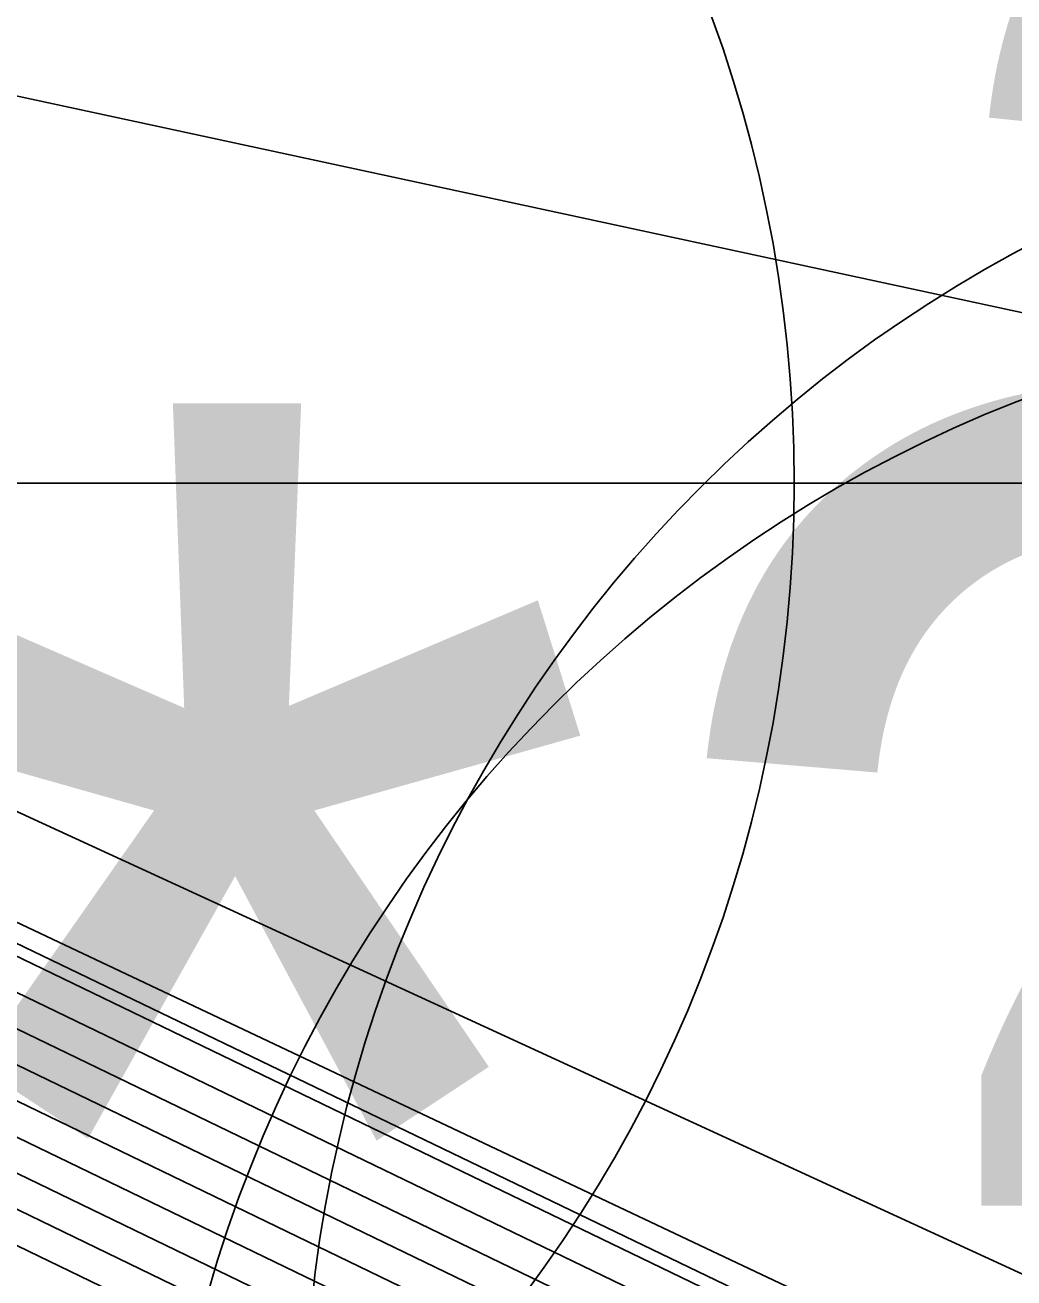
# Model space of a CAD drawing. Extents: x 2531902 to 2533249, y 715219 to 716099.
# Drawn here: x 2532883.448 to 2532885.159, y 715648 to 715650.168 of the extents above; entities that cross this region are included whole.
import ezdxf

# ---------------------------------------------------------------- set-up
doc = ezdxf.new("R2010")
doc.units = 0
for name, color, linetype in [('DTM Contours Major', 7, 'Continuous'), ('DTM Contours Minor', 7, 'Continuous'), ('Exist DTM Breakline Cogo Point CELL', 7, 'Continuous'), ('Exist DTM Crownline Cogo Comment', 7, 'Continuous'), ('Exist Roads Soil Cogo Elevation', 7, 'Continuous'), ('Exist Roads Soil Cogo Point CELL', 7, 'Continuous'), ('Exist Structure Major Bridge WW', 7, 'Continuous'), ('Exist Structure Major Bridge WW Cogo Point CELL', 7, 'Continuous'), ('Exist Structure Major Deck Tunnel Box Culvert', 7, 'Continuous')]:
    doc.layers.add(name, color=color, linetype=linetype)

msp = doc.modelspace()

# ---------------------------------------------------------------- linework, layer by layer
at = {"layer": 'DTM Contours Major'}
msp.add_lwpolyline([(2532878.0729, 715650.895), (2532882.6874, 715648.6662), (2532885.1818, 715647.4614), (2532885.555, 715647.2811), (2532885.8186, 715647.1707), (2532885.9964, 715647.0676), (2532886.1075, 715647.0107), (2532887.9983, 715646.0436), (2532888.5497, 715645.8061), (2532889.9319, 715646.1767), (2532889.9768, 715646.1888), (2532890.2496, 715646.1618), (2532890.5919, 715646.6274), (2532891.1384, 715646.6921), (2532890.2572, 715647.0907), (2532890.8732, 715647.7794), (2532891.9617, 715651.7741), (2532897.7583, 715662.6947), (2532898.5102, 715667.6897)], dxfattribs=at)
at = {"layer": 'DTM Contours Minor'}
for points in [[(2532878.79, 715650.3612), (2532882.768, 715648.4398), (2532884.9183, 715647.4012), (2532885.2401, 715647.2458), (2532885.6823, 715647.0605), (2532885.9805, 715646.8875), (2532886.167, 715646.7921), (2532887.797, 715645.9584), (2532888.7074, 715645.5664), (2532889.899, 715645.8858), (2532889.9734, 715645.9058), (2532890.4251, 715645.8612), (2532890.9921, 715646.6323), (2532891.8973, 715646.7395), (2532891.2591, 715647.0281), (2532894.3718, 715650.5082), (2532894.9717, 715650.913), (2532900.8452, 715662.5858), (2532902.0002, 715664.9089), (2532906.3046, 715676.3335), (2532906.872, 715683.7736), (2532908.4655, 715690.1458), (2532910.3186, 715700.108)], [(2532877.8339, 715651.0729), (2532882.6605, 715648.7417), (2532885.2696, 715647.4815), (2532885.66, 715647.2929), (2532885.864, 715647.2074), (2532886.0016, 715647.1276), (2532886.0877, 715647.0836), (2532888.0654, 715646.072), (2532888.4972, 715645.8861), (2532889.9429, 715646.2737), (2532889.978, 715646.2831), (2532890.191, 715646.2621), (2532890.4585, 715646.6258), (2532890.8854, 715646.6763), (2532890.1249, 715647.0203), (2532889.1325, 715646.9769), (2532889.3619, 715647.2224), (2532889.2598, 715648.1115), (2532890.3626, 715652.1587), (2532894.9259, 715660.7559), (2532896.3924, 715670.4984), (2532896.783, 715675.6207), (2532898.8709, 715683.9695), (2532899.648, 715694.9973)], [(2532878.3119, 715650.717), (2532882.7142, 715648.5907), (2532885.094, 715647.4413), (2532885.45, 715647.2694), (2532885.7731, 715647.134), (2532885.9911, 715647.0076), (2532886.1273, 715646.9379), (2532887.9312, 715646.0152), (2532888.6023, 715645.7262), (2532889.9209, 715646.0797), (2532889.9757, 715646.0944), (2532890.3081, 715646.0616), (2532890.7253, 715646.6291), (2532891.3914, 715646.7079), (2532890.5911, 715647.0698), (2532893.1692, 715649.9521), (2532893.5608, 715651.3894), (2532900.5907, 715664.6336), (2532900.7691, 715665.8188), (2532901.8275, 715679.6971), (2532905.3232, 715693.6757)], [(2532879.029, 715650.1832), (2532882.7948, 715648.3644), (2532884.8305, 715647.3811), (2532885.1351, 715647.234), (2532885.6368, 715647.0238), (2532885.9753, 715646.8275), (2532886.1868, 715646.7193), (2532887.7299, 715645.93), (2532888.76, 715645.4864), (2532889.888, 715645.7888), (2532889.9722, 715645.8114), (2532890.4836, 715645.761), (2532891.1255, 715646.634), (2532892.1503, 715646.7552), (2532891.5931, 715647.0073), (2532894.3108, 715650.0458), (2532895.3279, 715650.7321), (2532900.5376, 715661.0856), (2532902.363, 715664.757), (2532909.1655, 715682.8122), (2532909.3942, 715685.8118), (2532910.0367, 715688.3808), (2532910.7838, 715692.3972)], [(2532878.551, 715650.5391), (2532882.7411, 715648.5153), (2532885.0062, 715647.4213), (2532885.3451, 715647.2576), (2532885.7277, 715647.0972), (2532885.9858, 715646.9475), (2532886.1472, 715646.865), (2532887.8641, 715645.9868), (2532888.6549, 715645.6463), (2532889.9099, 715645.9828), (2532889.9745, 715646.0001), (2532890.3666, 715645.9614), (2532890.8587, 715646.6307), (2532891.6444, 715646.7237), (2532890.9251, 715647.049), (2532894.4328, 715650.9706), (2532894.6155, 715651.0939), (2532901.1529, 715664.086), (2532901.6375, 715665.0609), (2532903.4437, 715669.8548), (2532904.3497, 715681.7354), (2532906.8944, 715691.9107)], [(2532877.5949, 715651.2508), (2532882.6336, 715648.8171), (2532885.3574, 715647.5016), (2532885.765, 715647.3047), (2532885.9094, 715647.2442), (2532886.0069, 715647.1876), (2532886.0678, 715647.1565), (2532888.1325, 715646.1004), (2532888.4446, 715645.966), (2532889.9539, 715646.3706), (2532889.9791, 715646.3774), (2532890.1325, 715646.3623), (2532890.325, 715646.6241), (2532890.6324, 715646.6605), (2532890.0849, 715646.9081), (2532887.9304, 715646.8139), (2532887.8338, 715646.8117), (2532887.7426, 715646.8482), (2532887.7236, 715646.8846), (2532888.2097, 715647.4049), (2532887.9588, 715649.59), (2532888.7635, 715652.5434), (2532892.0935, 715658.817), (2532894.204, 715672.8382)], [(2532877.3558, 715651.4288), (2532882.6068, 715648.8926), (2532885.4452, 715647.5216), (2532885.87, 715647.3165), (2532885.9549, 715647.2809), (2532886.0122, 715647.2477), (2532886.048, 715647.2293), (2532888.1996, 715646.1288), (2532888.3921, 715646.0459), (2532889.9649, 715646.4676), (2532889.9803, 715646.4718), (2532890.074, 715646.4625), (2532890.1916, 715646.6225), (2532890.3794, 715646.6447), (2532890.0449, 715646.796), (2532888.7286, 715646.7384), (2532887.8564, 715646.7186), (2532887.0326, 715647.0481), (2532886.8609, 715647.377), (2532887.0575, 715647.5874), (2532886.6577, 715651.0685), (2532887.1645, 715652.9281), (2532889.2611, 715656.8781), (2532890.7528, 715666.7882)], [(2532889.5267, 715646.663), (2532887.879, 715646.6254), (2532886.3225, 715647.248), (2532886.1655, 715647.549), (2532885.9679, 715647.6411), (2532883.3252, 715648.8567), (2532882.4788, 715649.2521), (2532880.1212, 715650.3533), (2532882.0161, 715649.5634), (2532882.8186, 715650.1775), (2532885.7001, 715649.557), (2532885.3567, 715652.547), (2532885.5654, 715653.3127), (2532886.4287, 715654.9392)], [(2532877.1168, 715651.6067), (2532882.5799, 715648.9681), (2532885.5331, 715647.5417), (2532885.9749, 715647.3283), (2532886.0003, 715647.3176), (2532886.0175, 715647.3077), (2532886.0282, 715647.3022), (2532888.2667, 715646.1572), (2532888.3395, 715646.1259), (2532889.9758, 715646.5646)]]:
    msp.add_lwpolyline(points, dxfattribs=at)
at = {"layer": 'Exist DTM Breakline Cogo Point CELL'}
msp.add_circle((2532886.2752, 715647.7113), 2.344, dxfattribs=at)
at = {"layer": 'Exist Roads Soil Cogo Point CELL'}
msp.add_lwpolyline([(2532882.435, 715646.375), (2532882.435, 715652.375), (2532882.435, 715649.375), (2532885.435, 715649.375), (2532879.435, 715649.375)], dxfattribs=at)
msp.add_circle((2532882.435, 715649.375), 2.344, dxfattribs=at)
at = {"layer": 'Exist Structure Major Bridge WW'}
msp.add_line((2532867.7271, 715656.1419), (2532886.0197, 715647.3333), dxfattribs=at)
at = {"layer": 'Exist Structure Major Bridge WW Cogo Point CELL'}
msp.add_circle((2532886.0197, 715647.3333), 2.344, dxfattribs=at)
at = {"layer": 'Exist Structure Major Deck Tunnel Box Culvert'}
msp.add_lwpolyline([(2532885.805, 715647.4942), (2532867.8116, 715655.9986), (2532853.1015, 715623.6818), (2532870.9792, 715615.3803), (2532885.805, 715647.4942)], dxfattribs=at)

# ---------------------------------------------------------------- texts
at = {"layer": 'Exist DTM Crownline Cogo Comment'}
msp.add_text('BL*3008', height=2.5, dxfattribs=at).set_placement((2532879.071, 715647.013))
at = {"layer": 'Exist Roads Soil Cogo Elevation'}
msp.add_text('23.77', height=2.5, dxfattribs=at).set_placement((2532884.935, 715648.125))

doc.saveas('drawing.dxf')
